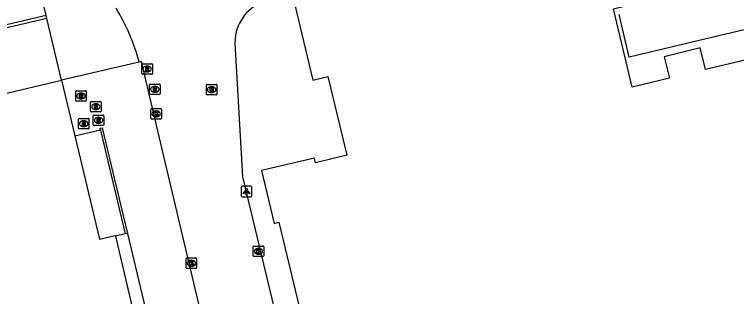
# Model space of a CAD drawing. Extents: x 160676 to 161153, y 383244 to 383713.
# Drawn here: x 160986.7 to 161055.4, y 383487.2 to 383514.1 of the extents above; entities that cross this region are included whole.
import ezdxf

# ---------------------------------------------------------------- set-up
doc = ezdxf.new("R2010")
doc.units = 0
for name, color, linetype in [('IMGEO_Kolk', 7, 'Continuous'), ('IMGEO_Lichtpunt', 7, 'Continuous'), ('IMGEO_Lijnafwatering', 7, 'Continuous'), ('IMGEO_Muur', 7, 'Continuous'), ('IMGEO_Pand', 7, 'Continuous'), ('IMGEO_Rijbaan_lokaal_gesloten', 7, 'Continuous'), ('IMGEO_Rijbaan_lokaal_open', 7, 'Continuous'), ('IMGEO_Rioolput', 7, 'Continuous'), ('IMGEO_Voetpad_open', 7, 'Continuous')]:
    doc.layers.add(name, color=color, linetype=linetype)

msp = doc.modelspace()

# ---------------------------------------------------------------- linework, layer by layer
at = {"layer": 'IMGEO_Kolk'}
for p, q in [((160999.689, 383504.184), (160999.689, 383505.036)), ((160999.764, 383505.11), (161000.616, 383505.11)), ((161000.69, 383505.036), (161000.69, 383504.184)), ((161000.177, 383504.89), (161000.202, 383504.89)), ((161000.616, 383504.11), (160999.764, 383504.11)), ((161000.2, 383504.33), (161000.175, 383504.33)), ((161009.494, 383492.02), (161010.346, 383492.02)), ((161009.419, 383491.094), (161009.419, 383491.946)), ((161009.907, 383491.8), (161009.932, 383491.8)), ((161010.42, 383491.946), (161010.42, 383491.094)), ((161003.039, 383489.954), (161003.039, 383490.806)), ((161003.114, 383490.88), (161003.966, 383490.88)), ((161003.527, 383490.66), (161003.552, 383490.66)), ((161004.04, 383490.806), (161004.04, 383489.954)), ((161010.346, 383491.02), (161009.494, 383491.02)), ((161009.93, 383491.24), (161009.905, 383491.24)), ((161003.55, 383490.1), (161003.525, 383490.1)), ((161003.966, 383489.88), (161003.114, 383489.88))]:
    msp.add_line(p, q, dxfattribs=at)
for points in [[(160999.689, 383504.184), (160999.689, 383505.036)], [(160999.764, 383505.11), (161000.616, 383505.11)], [(161000.69, 383505.036), (161000.69, 383504.184)], [(161000.01, 383504.81), (161000.133, 383504.81), (161000.133, 383504.659), (161000.263, 383504.81), (161000.427, 383504.81), (161000.281, 383504.659), (161000.434, 383504.41), (161000.282, 383504.41), (161000.197, 383504.574), (161000.133, 383504.507), (161000.133, 383504.41), (161000.01, 383504.41), (161000.01, 383504.81)], [(161000.616, 383504.11), (160999.764, 383504.11)], [(161009.494, 383492.02), (161010.346, 383492.02)], [(161009.419, 383491.094), (161009.419, 383491.946)], [(161009.74, 383491.72), (161009.863, 383491.72), (161009.863, 383491.569), (161009.993, 383491.72), (161010.157, 383491.72), (161010.011, 383491.569), (161010.164, 383491.32), (161010.012, 383491.32), (161009.927, 383491.484), (161009.863, 383491.417), (161009.863, 383491.32), (161009.74, 383491.32), (161009.74, 383491.72)], [(161010.42, 383491.946), (161010.42, 383491.094)], [(161003.039, 383489.954), (161003.039, 383490.806)], [(161003.114, 383490.88), (161003.966, 383490.88)], [(161004.04, 383490.806), (161004.04, 383489.954)], [(161010.346, 383491.02), (161009.494, 383491.02)], [(161003.36, 383490.58), (161003.483, 383490.58), (161003.483, 383490.429), (161003.613, 383490.58), (161003.777, 383490.58), (161003.631, 383490.429), (161003.784, 383490.18), (161003.632, 383490.18), (161003.547, 383490.344), (161003.483, 383490.277), (161003.483, 383490.18), (161003.36, 383490.18), (161003.36, 383490.58)], [(161003.966, 383489.88), (161003.114, 383489.88)]]:
    msp.add_lwpolyline(points, dxfattribs=at)
for centre, start, end in [((160999.766, 383505.034), 91.55205, 178.44795), ((160999.766, 383505.034), 91.55205, 178.44795), ((161000.614, 383505.034), 1.55205, 88.44795), ((161000.614, 383505.034), 1.55205, 88.44795), ((160999.766, 383504.186), 181.55205, 268.44795), ((160999.766, 383504.186), 181.55205, 268.44795), ((161000.614, 383504.186), 271.55205, 358.44795), ((161000.614, 383504.186), 271.55205, 358.44795), ((161009.496, 383491.944), 91.55205, 178.44795), ((161009.496, 383491.944), 91.55205, 178.44795), ((161010.344, 383491.944), 1.55205, 88.44795), ((161010.344, 383491.944), 1.55205, 88.44795), ((161003.116, 383490.804), 91.55205, 178.44795), ((161003.116, 383490.804), 91.55205, 178.44795), ((161003.964, 383490.804), 1.55205, 88.44795), ((161003.964, 383490.804), 1.55205, 88.44795), ((161009.496, 383491.096), 181.55205, 268.44795), ((161009.496, 383491.096), 181.55205, 268.44795), ((161010.344, 383491.096), 271.55205, 358.44795), ((161010.344, 383491.096), 271.55205, 358.44795), ((161003.116, 383489.956), 181.55205, 268.44795), ((161003.116, 383489.956), 181.55205, 268.44795), ((161003.964, 383489.956), 271.55205, 358.44795), ((161003.964, 383489.956), 271.55205, 358.44795)]:
    msp.add_arc(centre, 0.0765, start, end, dxfattribs=at)
for centre, major_axis, ratio, start_param, end_param in [((161000.176, 383504.61), (-0.387, 0.002), 0.722429, 4.712389, 7.853982), ((161000.201, 383504.61), (-0.39, 0.002), 0.717154, 1.570796, 4.712389), ((161009.906, 383491.52), (-0.387, 0.002), 0.722429, 4.712389, 7.853982), ((161009.931, 383491.52), (-0.39, 0.002), 0.717154, 1.570796, 4.712389), ((161003.526, 383490.38), (-0.387, 0.002), 0.722429, 4.712389, 7.853982), ((161003.551, 383490.38), (-0.39, 0.002), 0.717154, 1.570796, 4.712389)]:
    msp.add_ellipse(centre, major_axis=major_axis, ratio=ratio, start_param=start_param, end_param=end_param, dxfattribs=at)
at = {"layer": 'IMGEO_Lichtpunt'}
for p, q in [((161008.287, 383497.613), (161008.287, 383496.806)), ((161008.287, 383497.613), (161008.287, 383496.806)), ((161009.189, 383497.708), (161008.381, 383497.708)), ((161009.189, 383497.708), (161008.381, 383497.708)), ((161009.283, 383496.806), (161009.283, 383497.613)), ((161009.283, 383496.806), (161009.283, 383497.613)), ((161008.381, 383496.712), (161009.189, 383496.712)), ((161008.381, 383496.712), (161009.189, 383496.712))]:
    msp.add_line(p, q, dxfattribs=at)
for points in [[(161008.661, 383497.277), (161008.7, 383497.249), (161008.512, 383496.987), (161008.474, 383497.014), (161008.661, 383497.277)], [(161008.763, 383497.229), (161008.81, 383497.229), (161008.81, 383496.907), (161008.763, 383496.907), (161008.763, 383497.229)], [(161008.873, 383497.249), (161008.911, 383497.276), (161009.098, 383497.014), (161009.059, 383496.986), (161008.873, 383497.249)]]:
    msp.add_lwpolyline(points, dxfattribs=at)
msp.add_circle((161008.786, 383497.411), 0.0994, dxfattribs=at)
for centre, start, end in [((161008.381, 383497.613), 90, 180), ((161008.381, 383497.613), 90, 180), ((161009.189, 383497.613), 0, 90), ((161009.189, 383497.613), 0, 90), ((161008.381, 383496.806), 180, 270), ((161008.381, 383496.806), 180, 270), ((161009.189, 383496.806), 270, 0), ((161009.189, 383496.806), 270, 360)]:
    msp.add_arc(centre, 0.0946, start, end, dxfattribs=at)
at = {"layer": 'IMGEO_Lijnafwatering'}
msp.add_lwpolyline([(161062.759, 383514.197), (161045.187, 383510.019), (161044.231, 383514.079)], dxfattribs=at)
at = {"layer": 'IMGEO_Muur'}
for points in [[(160989.727, 383513.97), (160977.973, 383511.21)], [(160989.785, 383513.707), (160989.727, 383513.97)], [(160989.785, 383513.707), (160978.297, 383511.009), (160979.682, 383505.085)], [(160994.903, 383503.09), (160994.87, 383503.238), (160995.061, 383503.285), (160996.221, 383498.344), (160997.452, 383493.216)], [(160994.903, 383503.09), (160994.912, 383503.044), (160996.072, 383498.104), (160997.257, 383493.172)], [(160997.452, 383493.216), (160997.257, 383493.172)]]:
    msp.add_lwpolyline(points, dxfattribs=at)
at = {"layer": 'IMGEO_Pand'}
for points in [[(161134.678, 383509.541), (161132.436, 383510.213), (161132.472, 383510.337), (161130.837, 383517.366), (161129.509, 383518.779), (161125.936, 383522.583), (161119.003, 383524.618), (161118.855, 383524.59), (161118.321, 383526.837), (161114.881, 383526.021), (161115.421, 383523.744), (161096.427, 383519.245), (161071.419, 383513.322), (161052.435, 383508.826), (161051.931, 383510.886), (161048.509, 383510.048), (161049.01, 383507.999), (161045.455, 383507.15), (161043.692, 383514.619), (161045.126, 383514.96), (161037.804, 383545.722)], [(161013.154, 383515.953), (161015.091, 383507.815), (161016.531, 383508.157), (161018.313, 383500.667), (161015.35, 383499.959), (161015.25, 383500.388), (161010.2, 383499.211), (161011.421, 383494.179), (161011.858, 383494.285), (161014.465, 383483.45), (161014.985, 383481.288), (161022.819, 383448.908), (161021.892, 383448.714), (161025.358, 383434.141)], [(160979.682, 383505.085), (160991.2, 383507.824)], [(160991.2, 383507.824), (160992.464, 383502.515)], [(160992.464, 383502.515), (160994.809, 383492.669), (160996.308, 383493.021), (160996.324, 383492.953)], [(160996.324, 383492.953), (160998.46, 383483.872)]]:
    msp.add_lwpolyline(points, dxfattribs=at)
at = {"layer": 'IMGEO_Rijbaan_lokaal_gesloten'}
msp.add_lwpolyline([(160991.2, 383507.824), (160989.785, 383513.707)], dxfattribs=at)
at = {"layer": 'IMGEO_Rijbaan_lokaal_open'}
for points in [[(160989.727, 383513.97), (160988.32, 383519.965)], [(161007.753, 383512.121), (161007.66, 383511.339), (161008.411, 383498.621), (161015.75, 383467.966), (161020.237, 383449.35)], [(161004.356, 383486.109), (161000.729, 383501.365), (160998.803, 383509.595), (160998.59, 383509.53)]]:
    msp.add_lwpolyline(points, dxfattribs=at)
for centre, radius, start, end in [((161011.76, 383511.446), 4.063, 103.48884, 170.43486), ((160978.933, 383504.157), 20.378, 15.2864, 31.1215)]:
    msp.add_arc(centre, radius, start, end, dxfattribs=at)
at = {"layer": 'IMGEO_Rioolput'}
for p, q in [((160998.835, 383508.457), (160998.835, 383509.309)), ((160998.91, 383509.383), (160999.762, 383509.383)), ((160999.323, 383509.163), (160999.348, 383509.163)), ((160999.836, 383509.309), (160999.836, 383508.457)), ((160999.346, 383508.603), (160999.321, 383508.603)), ((160999.762, 383508.383), (160998.91, 383508.383)), ((160999.567, 383506.525), (160999.567, 383507.377)), ((160999.642, 383507.451), (161000.494, 383507.451)), ((161000.055, 383507.231), (161000.08, 383507.231)), ((161000.568, 383507.377), (161000.568, 383506.525)), ((161004.969, 383506.494), (161004.969, 383507.346)), ((161005.044, 383507.42), (161005.896, 383507.42)), ((161005.457, 383507.2), (161005.482, 383507.2)), ((161005.97, 383507.346), (161005.97, 383506.494)), ((160992.547, 383505.887), (160992.547, 383506.739)), ((160992.622, 383506.813), (160993.474, 383506.813)), ((160993.035, 383506.593), (160993.06, 383506.593)), ((160993.548, 383506.739), (160993.548, 383505.887)), ((161000.494, 383506.451), (160999.642, 383506.451)), ((161000.078, 383506.671), (161000.053, 383506.671)), ((161005.896, 383506.42), (161005.044, 383506.42)), ((161005.48, 383506.64), (161005.455, 383506.64)), ((160993.474, 383505.813), (160992.622, 383505.813)), ((160993.058, 383506.033), (160993.033, 383506.033)), ((160993.96, 383504.862), (160993.96, 383505.714)), ((160994.035, 383505.788), (160994.887, 383505.788)), ((160994.961, 383505.714), (160994.961, 383504.862)), ((160994.448, 383505.568), (160994.473, 383505.568)), ((160994.887, 383504.788), (160994.035, 383504.788)), ((160994.217, 383503.573), (160994.217, 383504.425)), ((160994.292, 383504.499), (160995.144, 383504.499)), ((160994.471, 383505.008), (160994.446, 383505.008)), ((160995.218, 383504.425), (160995.218, 383503.573)), ((160992.805, 383503.251), (160992.805, 383504.103)), ((160992.88, 383504.177), (160993.732, 383504.177)), ((160993.293, 383503.957), (160993.318, 383503.957)), ((160993.806, 383504.103), (160993.806, 383503.251)), ((160994.728, 383503.719), (160994.703, 383503.719)), ((160994.705, 383504.279), (160994.73, 383504.279)), ((160993.732, 383503.177), (160992.88, 383503.177)), ((160993.316, 383503.397), (160993.291, 383503.397)), ((160995.144, 383503.499), (160994.292, 383503.499))]:
    msp.add_line(p, q, dxfattribs=at)
for points in [[(160998.835, 383508.457), (160998.835, 383509.309)], [(160998.91, 383509.383), (160999.762, 383509.383)], [(160999.836, 383509.309), (160999.836, 383508.457)], [(160999.424, 383509.081), (160999.172, 383509.083), (160999.172, 383508.683)], [(160999.172, 383508.683), (160999.296, 383508.683), (160999.296, 383508.845), (160999.307, 383508.845)], [(160999.35, 383509.002), (160999.296, 383509.002), (160999.296, 383508.921)], [(160999.296, 383508.921), (160999.348, 383508.921)], [(160999.354, 383508.816), (160999.425, 383508.683), (160999.565, 383508.683), (160999.5, 383508.809)], [(160999.762, 383508.383), (160998.91, 383508.383)], [(160999.567, 383506.525), (160999.567, 383507.377)], [(160999.642, 383507.451), (161000.494, 383507.451)], [(161000.156, 383507.149), (160999.904, 383507.151), (160999.904, 383506.751)], [(161000.568, 383507.377), (161000.568, 383506.525)], [(161004.969, 383506.494), (161004.969, 383507.346)], [(161005.044, 383507.42), (161005.896, 383507.42)], [(161005.558, 383507.118), (161005.306, 383507.12), (161005.306, 383506.72)], [(161005.97, 383507.346), (161005.97, 383506.494)], [(160992.547, 383505.887), (160992.547, 383506.739)], [(160992.622, 383506.813), (160993.474, 383506.813)], [(160993.136, 383506.511), (160992.884, 383506.513), (160992.884, 383506.113)], [(160993.062, 383506.432), (160993.008, 383506.432), (160993.008, 383506.351)], [(160993.548, 383506.739), (160993.548, 383505.887)], [(161000.494, 383506.451), (160999.642, 383506.451)], [(160999.904, 383506.751), (161000.028, 383506.751), (161000.028, 383506.913), (161000.039, 383506.913)], [(161000.082, 383507.07), (161000.028, 383507.07), (161000.028, 383506.989)], [(161000.028, 383506.989), (161000.08, 383506.989)], [(161000.086, 383506.884), (161000.157, 383506.751), (161000.297, 383506.751), (161000.232, 383506.877)], [(161005.896, 383506.42), (161005.044, 383506.42)], [(161005.306, 383506.72), (161005.43, 383506.72), (161005.43, 383506.882), (161005.441, 383506.882)], [(161005.484, 383507.039), (161005.43, 383507.039), (161005.43, 383506.958)], [(161005.43, 383506.958), (161005.482, 383506.958)], [(161005.488, 383506.853), (161005.559, 383506.72), (161005.699, 383506.72), (161005.634, 383506.846)], [(160993.474, 383505.813), (160992.622, 383505.813)], [(160992.884, 383506.113), (160993.008, 383506.113), (160993.008, 383506.275), (160993.019, 383506.275)], [(160993.008, 383506.351), (160993.06, 383506.351)], [(160993.066, 383506.246), (160993.137, 383506.113), (160993.277, 383506.113), (160993.212, 383506.239)], [(160993.96, 383504.862), (160993.96, 383505.714)], [(160994.035, 383505.788), (160994.887, 383505.788)], [(160994.961, 383505.714), (160994.961, 383504.862)], [(160994.549, 383505.486), (160994.297, 383505.488), (160994.297, 383505.088)], [(160994.297, 383505.088), (160994.421, 383505.088), (160994.421, 383505.25), (160994.432, 383505.25)], [(160994.475, 383505.407), (160994.421, 383505.407), (160994.421, 383505.326)], [(160994.421, 383505.326), (160994.473, 383505.326)], [(160994.479, 383505.221), (160994.55, 383505.088), (160994.69, 383505.088), (160994.625, 383505.214)], [(160994.887, 383504.788), (160994.035, 383504.788)], [(160994.217, 383503.573), (160994.217, 383504.425)], [(160994.292, 383504.499), (160995.144, 383504.499)], [(160995.218, 383504.425), (160995.218, 383503.573)], [(160992.805, 383503.251), (160992.805, 383504.103)], [(160992.88, 383504.177), (160993.732, 383504.177)], [(160993.394, 383503.875), (160993.142, 383503.877), (160993.142, 383503.477)], [(160993.32, 383503.796), (160993.266, 383503.796), (160993.266, 383503.715)], [(160993.266, 383503.715), (160993.318, 383503.715)], [(160993.806, 383504.103), (160993.806, 383503.251)], [(160994.806, 383504.197), (160994.554, 383504.199), (160994.554, 383503.799)], [(160994.554, 383503.799), (160994.678, 383503.799), (160994.678, 383503.961), (160994.689, 383503.961)], [(160994.732, 383504.118), (160994.678, 383504.118), (160994.678, 383504.037)], [(160994.678, 383504.037), (160994.73, 383504.037)], [(160994.736, 383503.932), (160994.807, 383503.799), (160994.947, 383503.799), (160994.882, 383503.925)], [(160993.732, 383503.177), (160992.88, 383503.177)], [(160993.142, 383503.477), (160993.266, 383503.477), (160993.266, 383503.639), (160993.277, 383503.639)], [(160993.324, 383503.61), (160993.395, 383503.477), (160993.535, 383503.477), (160993.47, 383503.603)], [(160995.144, 383503.499), (160994.292, 383503.499)]]:
    msp.add_lwpolyline(points, dxfattribs=at)
for centre, radius, start, end in [((160998.912, 383509.307), 0.0765, 91.55205, 178.44795), ((160998.912, 383509.307), 0.0765, 91.55205, 178.44795), ((160999.76, 383509.307), 0.0765, 1.55205, 88.44795), ((160999.76, 383509.307), 0.0765, 1.55205, 88.44795), ((160998.912, 383508.459), 0.0765, 181.55205, 268.44795), ((160998.912, 383508.459), 0.0765, 181.55205, 268.44795), ((160999.306, 383508.792), 0.0533, 26.02933, 88.69889), ((160999.332, 383509.11), 0.19, 274.7715, 282.96867), ((160999.356, 383508.906), 0.0964, 77.00612, 93.18647), ((160999.37, 383508.963), 0.0378, 276.66336, 79.67722), ((160999.423, 383508.971), 0.109, 350.36119, 89.41601), ((160999.421, 383508.971), 0.112, 277.58423, 350.98172), ((160999.405, 383508.756), 0.108, 29.51342, 73.79051), ((160999.76, 383508.459), 0.0765, 271.55205, 358.44795), ((160999.76, 383508.459), 0.0765, 271.55205, 358.44795), ((160999.644, 383507.375), 0.0765, 91.55205, 178.44795), ((160999.644, 383507.375), 0.0765, 91.55205, 178.44795), ((161000.155, 383507.039), 0.109, 350.36119, 89.41601), ((161000.492, 383507.375), 0.0765, 1.55205, 88.44795), ((161000.492, 383507.375), 0.0765, 1.55205, 88.44795), ((161005.046, 383507.344), 0.0765, 91.55205, 178.44795), ((161005.046, 383507.344), 0.0765, 91.55205, 178.44795), ((161005.557, 383507.008), 0.109, 350.36119, 89.41601), ((161005.894, 383507.344), 0.0765, 1.55205, 88.44795), ((161005.894, 383507.344), 0.0765, 1.55205, 88.44795), ((160992.624, 383506.737), 0.0765, 91.55205, 178.44795), ((160992.624, 383506.737), 0.0765, 91.55205, 178.44795), ((160993.068, 383506.336), 0.0964, 77.00612, 93.18647), ((160993.082, 383506.393), 0.0378, 276.66336, 79.67722), ((160993.135, 383506.401), 0.109, 350.36119, 89.41601), ((160993.472, 383506.737), 0.0765, 1.55205, 88.44795), ((160993.472, 383506.737), 0.0765, 1.55205, 88.44795), ((160999.644, 383506.527), 0.0765, 181.55205, 268.44795), ((160999.644, 383506.527), 0.0765, 181.55205, 268.44795), ((161000.038, 383506.86), 0.0533, 26.02933, 88.69889), ((161000.064, 383507.178), 0.19, 274.7715, 282.96867), ((161000.088, 383506.974), 0.0964, 77.00612, 93.18647), ((161000.102, 383507.031), 0.0378, 276.66336, 79.67722), ((161000.153, 383507.039), 0.112, 277.58423, 350.98172), ((161000.137, 383506.824), 0.108, 29.51342, 73.79051), ((161000.492, 383506.527), 0.0765, 271.55205, 358.44795), ((161000.492, 383506.527), 0.0765, 271.55205, 358.44795), ((161005.046, 383506.496), 0.0765, 181.55205, 268.44795), ((161005.046, 383506.496), 0.0765, 181.55205, 268.44795), ((161005.44, 383506.829), 0.0533, 26.02933, 88.69889), ((161005.466, 383507.147), 0.19, 274.7715, 282.96867), ((161005.49, 383506.943), 0.0964, 77.00612, 93.18647), ((161005.504, 383507), 0.0378, 276.66336, 79.67722), ((161005.555, 383507.008), 0.112, 277.58423, 350.98172), ((161005.539, 383506.793), 0.108, 29.51342, 73.79051), ((161005.894, 383506.496), 0.0765, 271.55205, 358.44795), ((161005.894, 383506.496), 0.0765, 271.55205, 358.44795), ((160992.624, 383505.889), 0.0765, 181.55205, 268.44795), ((160992.624, 383505.889), 0.0765, 181.55205, 268.44795), ((160993.018, 383506.222), 0.0533, 26.02933, 88.69889), ((160993.044, 383506.54), 0.19, 274.7715, 282.96867), ((160993.133, 383506.401), 0.112, 277.58423, 350.98172), ((160993.117, 383506.186), 0.108, 29.51342, 73.79051), ((160993.472, 383505.889), 0.0765, 271.55205, 358.44795), ((160993.472, 383505.889), 0.0765, 271.55205, 358.44795), ((160994.037, 383505.712), 0.0765, 91.55205, 178.44795), ((160994.037, 383505.712), 0.0765, 91.55205, 178.44795), ((160994.885, 383505.712), 0.0765, 1.55205, 88.44795), ((160994.885, 383505.712), 0.0765, 1.55205, 88.44795), ((160994.431, 383505.197), 0.0533, 26.02933, 88.69889), ((160994.457, 383505.515), 0.19, 274.7715, 282.96867), ((160994.481, 383505.311), 0.0964, 77.00612, 93.18647), ((160994.495, 383505.368), 0.0378, 276.66336, 79.67722), ((160994.548, 383505.376), 0.109, 350.36119, 89.41601), ((160994.546, 383505.376), 0.112, 277.58423, 350.98172), ((160994.53, 383505.161), 0.108, 29.51342, 73.79051), ((160994.037, 383504.864), 0.0765, 181.55205, 268.44795), ((160994.037, 383504.864), 0.0765, 181.55205, 268.44795), ((160994.294, 383504.423), 0.0765, 91.55205, 178.44795), ((160994.294, 383504.423), 0.0765, 91.55205, 178.44795), ((160994.885, 383504.864), 0.0765, 271.55205, 358.44795), ((160994.885, 383504.864), 0.0765, 271.55205, 358.44795), ((160995.142, 383504.423), 0.0765, 1.55205, 88.44795), ((160995.142, 383504.423), 0.0765, 1.55205, 88.44795), ((160992.882, 383504.101), 0.0765, 91.55205, 178.44795), ((160992.882, 383504.101), 0.0765, 91.55205, 178.44795), ((160993.302, 383503.904), 0.19, 274.7715, 282.96867), ((160993.326, 383503.7), 0.0964, 77.00612, 93.18647), ((160993.34, 383503.757), 0.0378, 276.66336, 79.67722), ((160993.393, 383503.765), 0.109, 350.36119, 89.41601), ((160993.391, 383503.765), 0.112, 277.58423, 350.98172), ((160993.375, 383503.55), 0.108, 29.51342, 73.79051), ((160993.73, 383504.101), 0.0765, 1.55205, 88.44795), ((160993.73, 383504.101), 0.0765, 1.55205, 88.44795), ((160994.688, 383503.908), 0.0533, 26.02933, 88.69889), ((160994.714, 383504.226), 0.19, 274.7715, 282.96867), ((160994.738, 383504.022), 0.0964, 77.00612, 93.18647), ((160994.752, 383504.079), 0.0378, 276.66336, 79.67722), ((160994.805, 383504.087), 0.109, 350.36119, 89.41601), ((160994.803, 383504.087), 0.112, 277.58423, 350.98172), ((160994.787, 383503.872), 0.108, 29.51342, 73.79051), ((160992.882, 383503.253), 0.0765, 181.55205, 268.44795), ((160992.882, 383503.253), 0.0765, 181.55205, 268.44795), ((160993.276, 383503.586), 0.0533, 26.02933, 88.69889), ((160993.73, 383503.253), 0.0765, 271.55205, 358.44795), ((160993.73, 383503.253), 0.0765, 271.55205, 358.44795), ((160994.294, 383503.575), 0.0765, 181.55205, 268.44795), ((160994.294, 383503.575), 0.0765, 181.55205, 268.44795), ((160995.142, 383503.575), 0.0765, 271.55205, 358.44795), ((160995.142, 383503.575), 0.0765, 271.55205, 358.44795)]:
    msp.add_arc(centre, radius, start, end, dxfattribs=at)
for centre, major_axis, ratio, start_param, end_param in [((160999.322, 383508.883), (-0.387, 0.002), 0.722429, 4.712389, 7.853982), ((160999.347, 383508.883), (-0.39, 0.002), 0.717154, 1.570796, 4.712389), ((161000.054, 383506.951), (-0.387, 0.002), 0.722429, 4.712389, 7.853982), ((161000.079, 383506.951), (-0.39, 0.002), 0.717154, 1.570796, 4.712389), ((161005.456, 383506.92), (-0.387, 0.002), 0.722429, 4.712389, 7.853982), ((161005.481, 383506.92), (-0.39, 0.002), 0.717154, 1.570796, 4.712389), ((160993.034, 383506.313), (-0.387, 0.002), 0.722429, 4.712389, 7.853982), ((160993.059, 383506.313), (-0.39, 0.002), 0.717154, 1.570796, 4.712389), ((160994.447, 383505.288), (-0.387, 0.002), 0.722429, 4.712389, 7.853982), ((160994.472, 383505.288), (-0.39, 0.002), 0.717154, 1.570796, 4.712389), ((160993.292, 383503.677), (-0.387, 0.002), 0.722429, 4.712389, 7.853982), ((160993.317, 383503.677), (-0.39, 0.002), 0.717154, 1.570796, 4.712389), ((160994.704, 383503.999), (-0.387, 0.002), 0.722429, 4.712389, 7.853982), ((160994.729, 383503.999), (-0.39, 0.002), 0.717154, 1.570796, 4.712389)]:
    msp.add_ellipse(centre, major_axis=major_axis, ratio=ratio, start_param=start_param, end_param=end_param, dxfattribs=at)
at = {"layer": 'IMGEO_Voetpad_open'}
for points in [[(160998.59, 383509.53), (160991.2, 383507.824)], [(160992.464, 383502.515), (160994.903, 383503.09)], [(160997.257, 383493.172), (160996.324, 383492.953)], [(160997.452, 383493.216), (160999.63, 383484.142)]]:
    msp.add_lwpolyline(points, dxfattribs=at)

doc.saveas('drawing.dxf')
